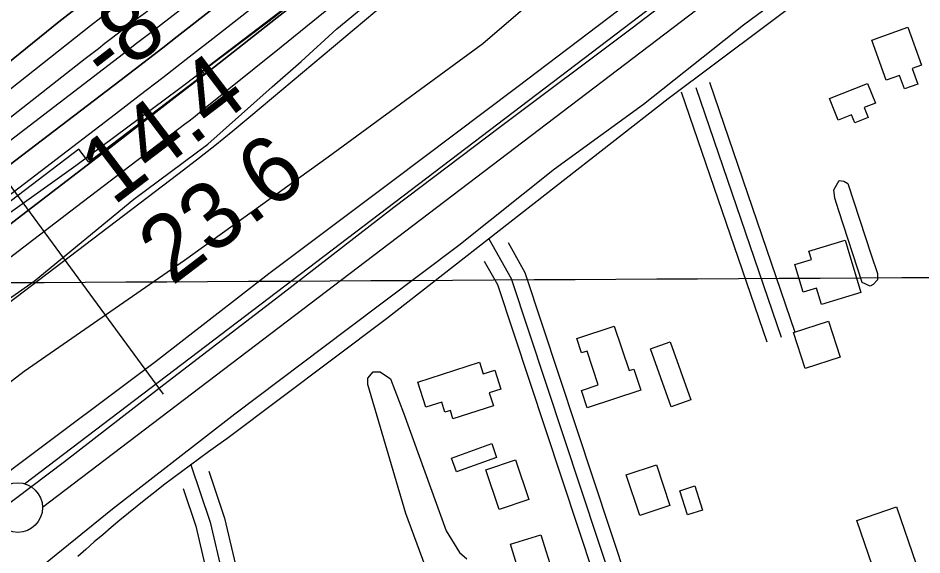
# Model space of a CAD drawing. Extents: x 3477039 to 3515015, y 546746 to 572297.
# Drawn here: x 3485494 to 3486406, y 557918 to 558459 of the extents above; entities that cross this region are included whole.
import ezdxf

# ---------------------------------------------------------------- set-up
doc = ezdxf.new("R2010")
doc.units = 0
for name, color, linetype in [('V-BLDG-OTLN', 7, 'Continuous'), ('V-FLOD-BASE', 7, 'Continuous'), ('V-GRID-MAJR', 7, 'Continuous'), ('V-LEVE-TOET', 7, 'Continuous'), ('V-RIVR-EDGE', 7, 'Continuous'), ('V-RIVR-RANG', 7, 'Continuous'), ('V-ROAD-CNTR', 7, 'Continuous'), ('V-RRAP-RVMT', 7, 'Continuous'), ('V-SITE-VEGE', 7, 'Continuous'), ('V-SURV-LINE', 7, 'Continuous'), ('V-TOPO-DPTH', 7, 'Continuous'), ('V-TOPO-MINR', 7, 'Continuous'), ('V-TOPO-WATR', 7, 'Continuous')]:
    doc.layers.add(name, color=color, linetype=linetype)

msp = doc.modelspace()

# ---------------------------------------------------------------- linework, layer by layer
at = {"layer": 'V-BLDG-OTLN'}
for points in [[(3486369.957, 558396.1240000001), (3486355.381, 558436.285), (3486391.738, 558449.481), (3486405.65, 558411.152), (3486396.268, 558407.751), (3486401.92, 558392.176), (3486388.285, 558387.226), (3486383.29, 558400.964)], [(3486321.491, 558355.77), (3486312.812, 558377.5160000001), (3486351.181, 558392.831), (3486359.0700000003, 558373.072), (3486347.816, 558368.581), (3486351.8510000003, 558358.474), (3486338.178, 558353.0160000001), (3486334.934, 558361.138)], [(3486328.518, 558234.785), (3486344.353, 558181.907), (3486304.515, 558169.978), (3486299.631, 558186.294), (3486286.159, 558182.26), (3486277.721, 558210.432), (3486294.39, 558215.4230000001), (3486291.879, 558223.814)], [(3486311.5500000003, 558153.131), (3486323.349, 558116.765), (3486288.289, 558105.39), (3486276.49, 558141.756)], [(3486095.558, 558148.177), (3486110.5470000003, 558103.305), (3486115.2, 558104.86), (3486122.264, 558083.716), (3486068.186, 558065.651), (3486062.307, 558083.257), (3486079.3910000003, 558088.965), (3486068.045, 558122.929), (3486062.571, 558121.1), (3486057.7460000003, 558135.545)], [(3486151.823, 558132.45), (3486172.765, 558073.867), (3486152.926, 558066.773), (3486131.982, 558125.358)], [(3485897.299, 558091.732), (3485959.634, 558111.692), (3485963.353, 558100.071), (3485974.937, 558103.78), (3485981.062, 558084.654), (3485969.338, 558080.902), (3485973.503, 558067.8910000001), (3485932.768, 558054.854), (3485930.145, 558063.044), (3485924.693, 558061.297), (3485921.429, 558071.496), (3485905.419, 558066.37)], [(3485931.202, 558015.116), (3485971.83, 558029.688), (3485976.813, 558015.79), (3485936.182, 558001.223)], [(3485979.508, 557963.263), (3485965.872, 558003.414), (3485995.693, 558013.541), (3486009.329, 557973.39)], [(3486138.113, 558008.417), (3486151.739, 557967.326), (3486121.273, 557957.225), (3486107.647, 557998.317)], [(3486169.487, 557957.807), (3486161.563, 557982.137), (3486176.741, 557987.079), (3486184.664, 557962.751)], [(3486360.215, 557894.276), (3486340.208, 557952.38), (3486380.265, 557966.171), (3486400.272, 557908.069)], [(3486021.543, 557937.829), (3486033.774, 557898.165), (3486002.904, 557888.6460000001), (3485990.682, 557928.312)]]:
    msp.add_lwpolyline(points, close=True, dxfattribs=at)
at = {"layer": 'V-FLOD-BASE'}
msp.add_lwpolyline([(3485220.787, 557762.28), (3485313.4450000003, 557835.871), (3485410.055, 557913.3200000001), (3485540.603, 558011.848), (3485641.119, 558089.25), (3485757.894, 558179.153), (3485873.19, 558268.095), (3485980.5870000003, 558349.323), (3486112.11, 558447.836), (3486241.982, 558547.054), (3486333.1520000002, 558618.709), (3486477.987, 558728.2930000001), (3486601.684, 558825.436), (3486746.98, 558932.575), (3486845.494, 559006.096), (3486925.815, 559068.507), (3486930.14, 559071.976)], dxfattribs=at)
at = {"layer": 'V-GRID-MAJR'}
msp.add_spline([(3481235.517, 558168.281), (3486509.202, 558197.813), (3491782.883, 558228.111), (3497056.56, 558259.177), (3502330.233, 558291.01), (3507603.9, 558323.61), (3512877.563, 558356.976), (3512877.5640000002, 558356.976)], degree=3, dxfattribs=at)
at = {"layer": 'V-LEVE-TOET'}
for points in [[(3486456.856, 558741.044), (3486355.8340000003, 558662.184), (3486242.5, 558574.192), (3486130.677, 558490.088), (3485997.166, 558388.669), (3485870.565, 558293.513), (3485746.923, 558200.763), (3485632.605, 558112.2980000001), (3485490.245, 558005.612), (3485361.161, 557907.0700000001), (3485234.9620000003, 557804.586), (3485177.745, 557755.471)], [(3485335.887, 557752.612), (3485450.333, 557851.817), (3485589.339, 557963.91), (3485712.531, 558059.5970000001), (3485825.836, 558145.1460000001), (3485938.64, 558229.724), (3486035.244, 558306.686), (3486124.875, 558372.013), (3486225.909, 558451.85), (3486325.894, 558525.8420000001), (3486405.715, 558587.383), (3486526.4020000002, 558677.726)]]:
    msp.add_lwpolyline(points, dxfattribs=at)
at = {"layer": 'V-RIVR-EDGE'}
msp.add_lwpolyline([(3484973.7005111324, 557889.9232543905), (3485095.7560789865, 557966.4632550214), (3485144.4668512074, 558000.5614253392), (3485203.3964736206, 558040.03726707), (3485266.562498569, 558093.3101459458), (3485326.7031578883, 558136.9852795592), (3485357.404241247, 558171.1279826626), (3485422.3549063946, 558217.7928556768), (3485552.2532678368, 558309.9219557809), (3485655.7003082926, 558387.1082965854), (3485747.1201075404, 558455.9198044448), (3485785.614998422, 558485.8409492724), (3485804.2947782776, 558514.0101112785), (3485847.6160036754, 558553.5245480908), (3485926.4052699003, 558612.7620615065), (3486012.425131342, 558682.7875751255), (3486092.425434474, 558746.2243804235), (3486167.6083096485, 558803.6698315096), (3486192.879766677, 558827.0200811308), (3486244.581762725, 558856.9085685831), (3486295.1009259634, 558894.0039004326), (3486331.1663209, 558912.5248466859), (3486365.4574666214, 558941.8560595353), (3486427.9994177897, 558985.5252554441)], dxfattribs=at)
at = {"layer": 'V-RIVR-RANG'}
msp.add_line((3485640.506, 558079.665), (3485166.779, 558724.339), dxfattribs=at)
at = {"layer": 'V-ROAD-CNTR'}
for points in [[(3486849.637262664, 558906.3111610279), (3486444.0350738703, 558597.298779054), (3486149.756662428, 558377.358218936), (3485865.7942303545, 558155.6586623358), (3485704.6215527, 558034.4879046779)], [(3486849.637262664, 558906.3111610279), (3486444.0350738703, 558597.298779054), (3486149.756662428, 558377.358218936), (3485865.7942303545, 558155.6586623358), (3485704.6215527, 558034.4879046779)], [(3486177.7036065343, 558388.815196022), (3486263.8684342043, 558136.895699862)], [(3486278.061405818, 558141.7496901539), (3486191.896578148, 558393.6691863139)], [(3486249.67546259, 558132.04170957), (3486163.51063492, 558383.96120573)], [(3485968.967024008, 558236.2095012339), (3485991.367979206, 558196.078581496), (3486184.746592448, 557612.9537477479)], [(3485988.329985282, 558232.29650906), (3486005.157951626, 558202.148569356), (3486264.539835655, 557419.997644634)], [(3485964.400033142, 558213.615546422), (3485977.5780067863, 558190.0085936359), (3486236.7217953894, 557408.5677933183)], [(3485704.6215527, 558034.4879046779), (3485695.357571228, 558028.00691764), (3485686.1405896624, 558021.4609307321), (3485676.969608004, 558014.848943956), (3485667.8456262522, 558008.1729573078), (3485658.7686444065, 558001.432970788), (3485649.7396624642, 557994.6279843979), (3485640.759680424, 557987.7599981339), (3485631.827698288, 557980.828011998), (3485622.9457160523, 557973.8340259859), (3485614.1137337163, 557966.776040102), (3485605.3307512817, 557959.6570543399), (3485596.599768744, 557952.4750687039), (3485587.918786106, 557945.23208319), (3485579.289803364, 557937.9270978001), (3485570.7128205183, 557930.56211253), (3485562.1878375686, 557923.1361273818), (3485554.064853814, 557915.9611417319)], [(3485704.6215527, 558034.4889046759), (3485695.357571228, 558028.00691764), (3485686.1405896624, 558021.4609307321), (3485676.969608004, 558014.849943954), (3485667.8456262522, 558008.1729573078), (3485658.7686444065, 558001.432970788), (3485649.7396624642, 557994.6279843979), (3485640.759680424, 557987.7599981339), (3485631.8286982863, 557980.829011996), (3485622.9457160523, 557973.8340259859), (3485614.1137337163, 557966.7770400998), (3485605.3307512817, 557959.6570543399), (3485596.599768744, 557952.4750687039), (3485587.918786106, 557945.23208319), (3485579.289803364, 557937.9270978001), (3485570.7128205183, 557930.5611125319), (3485562.1878375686, 557923.1361273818), (3485554.0658538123, 557915.9611417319)], [(3485668.0516258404, 558009.3519549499), (3485687.683586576, 557950.6250724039), (3485700.169561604, 557897.5091786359), (3485765.04643185, 557729.8115140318)], [(3485686.3345892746, 558001.972969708), (3485702.127557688, 557954.728064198), (3485714.533532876, 557901.9531697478), (3485778.280405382, 557737.1774993)], [(3485660.4966409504, 557984.64200437), (3485673.239615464, 557946.5220806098), (3485685.805590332, 557893.0651875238), (3485750.543460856, 557725.725522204)]]:
    msp.add_lwpolyline(points, dxfattribs=at)
at = {"layer": 'V-RRAP-RVMT'}
for p, q in [((3485780.513000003, 558482.2190000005), (3485679.5470000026, 558405.2880000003)), ((3485681.922000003, 558402.1810000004), (3485565.2880000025, 558313.3600000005)), ((3485679.5470000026, 558405.2880000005), (3485681.922000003, 558402.1810000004)), ((3485555.171000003, 558326.6270000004), (3485448.388000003, 558245.3440000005)), ((3485565.2880000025, 558313.3600000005), (3485555.1710000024, 558326.6270000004))]:
    msp.add_line(p, q, dxfattribs=at)
at = {"layer": 'V-SITE-VEGE'}
for points in [[(3485384.836, 558105.931), (3485510.129, 558193.522), (3485610.745, 558276.134), (3485685.251, 558331.51), (3485750.4080000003, 558389.339), (3485779.431, 558414.781), (3485815.574, 558447.758), (3485853.4620000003, 558479.541), (3485882.488, 558505.567), (3485924.519, 558540.819), (3485989, 558591.0380000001), (3486069.481, 558655.72), (3486113.861, 558691.53), (3486156.4450000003, 558723.843), (3486186.5810000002, 558744.581), (3486217.897, 558765.893), (3486249.213, 558787.206), (3486301.771, 558820.572), (3486348.971, 558846.971), (3486376.1580000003, 558865.987), (3486430.592, 558909.294)], [(3486421.133, 558784.22), (3486273.99, 558672.86), (3486081.279, 558534.497), (3485962.852, 558432.759), (3485806.767, 558318.575), (3485661.935, 558214.219), (3485500.018, 558102.449), (3485360.424, 557995.101), (3485197.174, 557859.902), (3485053.339, 557740.885)], [(3485935.775, 557822.737), (3485885.241, 557959.31), (3485846.937, 558089.291), (3485847.0130000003, 558095.738), (3485852.364, 558102.1190000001), (3485859.397, 558102.035), (3485869.858, 558094.878), (3485882.932, 558060.729), (3485926.059, 557941.829), (3485939.2770000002, 557919.987), (3485946.8200000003, 557913.449)]]:
    msp.add_lwpolyline(points, dxfattribs=at)
msp.add_lwpolyline([(3486331.107, 558291.8150000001), (3486354.865, 558220.031), (3486361.0870000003, 558201.202), (3486361.011, 558194.755), (3486356.8540000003, 558190.116), (3486353.903, 558188.393), (3486345.742, 558192.006), (3486321.989, 558264.378), (3486318.038, 558277.318), (3486316.965, 558285.536), (3486322.3510000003, 558294.846), (3486327.031, 558294.207)], close=True, dxfattribs=at)
at = {"layer": 'V-SURV-LINE'}
for points in [[(3485500.4152474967, 557989.3252878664), (3486931.8275682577, 559077.3327552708)], [(3485500.4152474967, 557989.3252878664), (3486931.8275682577, 559077.3327552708)], [(3486949.988792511, 559053.4545221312), (3485518.5764717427, 557965.4470547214)], [(3486949.988792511, 559053.4545221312), (3485518.5764717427, 557965.4470547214)]]:
    msp.add_lwpolyline(points, dxfattribs=at)
msp.add_circle((3485493.58328, 557965.29112), 25, dxfattribs=at)
at = {"layer": 'V-TOPO-DPTH'}
for points in [[(3486406.5369523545, 559086.2467503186), (3486383.8031756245, 559069.6782708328), (3486361.034165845, 559053.1579736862), (3486145.3265128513, 558897.1723854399), (3486050.142688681, 558828.4235087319), (3485954.907207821, 558759.7463503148), (3485859.594241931, 558691.1767693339), (3485764.229619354, 558622.6789066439), (3485613.456954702, 558514.5119110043), (3485593.5658925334, 558499.9857861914), (3485573.842680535, 558485.2390752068), (3485554.37124379, 558470.1614849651), (3485535.0676572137, 558454.8633085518), (3485362.7943981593, 558315.9520715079), (3485283.5021947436, 558251.7657228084), (3485204.3739383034, 558187.3786742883), (3485125.4916023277, 558122.6905760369), (3485046.7732133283, 558057.801777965), (3484929.913427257, 557961.0979050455)], [(3486406.5369523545, 559086.2467503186), (3486383.8031756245, 559069.6782708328), (3486361.034165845, 559053.1579736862), (3486145.3265128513, 558897.1723854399), (3486050.142688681, 558828.4235087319), (3485954.907207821, 558759.7463503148), (3485859.594241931, 558691.1767693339), (3485764.229619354, 558622.6789066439), (3485613.456954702, 558514.5119110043), (3485593.5658925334, 558499.9857861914), (3485573.842680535, 558485.2390752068), (3485554.37124379, 558470.1614849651), (3485535.0676572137, 558454.8633085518), (3485362.7943981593, 558315.9520715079), (3485283.5021947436, 558251.7657228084), (3485204.3739383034, 558187.3786742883), (3485125.4916023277, 558122.6905760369), (3485046.7732133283, 558057.801777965), (3484929.913427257, 557961.0979050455)], [(3484926.1317404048, 557919.1436922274), (3485561.599322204, 558417.7805691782), (3485568.2547738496, 558422.9878895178), (3485574.9199193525, 558428.1827363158), (3485581.599605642, 558433.3588728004), (3485588.288985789, 558438.522535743), (3485599.506482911, 558447.1564683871), (3485600.5954168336, 558447.9924576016), (3485602.778099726, 558449.6581264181), (3485603.871848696, 558450.4878060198), (3485615.445363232, 558459.2445003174), (3485622.3292964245, 558464.4479992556), (3485629.216423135, 558469.647263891), (3485636.1083401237, 558474.8401770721), (3485643.00345063, 558480.0288559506), (3486408.369943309, 559055.426768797)], [(3484926.1317404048, 557919.1436922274), (3485561.599322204, 558417.7805691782), (3485568.2547738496, 558422.9878895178), (3485574.9199193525, 558428.1827363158), (3485581.599605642, 558433.3588728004), (3485588.288985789, 558438.522535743), (3485599.506482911, 558447.1564683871), (3485600.5954168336, 558447.9924576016), (3485602.778099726, 558449.6581264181), (3485603.871848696, 558450.4878060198), (3485615.445363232, 558459.2445003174), (3485622.3292964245, 558464.4479992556), (3485629.216423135, 558469.647263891), (3485636.1083401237, 558474.8401770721), (3485643.00345063, 558480.0288559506), (3486408.369943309, 559055.426768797)], [(3486411.8046514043, 559029.2929887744), (3486399.1361996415, 559019.4920800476), (3486386.474361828, 559009.6826430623), (3486373.8224449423, 558999.8604136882), (3486361.1771420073, 558990.0296560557), (3485654.4756767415, 558440.0500130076), (3485640.01251362, 558428.8305272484), (3485625.5260810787, 558417.6412652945), (3485611.0047444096, 558406.4973390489), (3485596.460138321, 558395.3836366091), (3484986.2933967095, 557930.6567506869), (3484976.089441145, 557922.8533714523), (3484965.9059987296, 557915.023421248), (3484955.753326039, 557907.1536145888), (3484945.6211664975, 557899.2572369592), (3484935.5348757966, 557891.3029714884)], [(3484935.5348757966, 557891.3029714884), (3484945.6211664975, 557899.2572369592), (3484955.753326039, 557907.1536145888), (3484965.9059987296, 557915.023421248), (3484976.089441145, 557922.8533714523), (3484986.2933967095, 557930.6567506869), (3485596.460138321, 558395.3836366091), (3485611.0047444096, 558406.4973390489), (3485625.5260810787, 558417.6412652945), (3485640.01251362, 558428.8305272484), (3485654.4756767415, 558440.0500130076), (3486361.1771420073, 558990.0296560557), (3486373.8224449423, 558999.8604136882), (3486386.474361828, 559009.6826430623), (3486399.1361996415, 559019.4920800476), (3486411.8046514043, 559029.2929887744)], [(3486427.9245951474, 558982.7838401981), (3485958.2452295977, 558617.5077353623), (3485907.516953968, 558578.0143049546), (3485856.81545595, 558538.486563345), (3485806.15412435, 558498.907354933), (3485755.5195703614, 558459.2938353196), (3485720.3254455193, 558431.7311876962), (3485687.266938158, 558405.9263175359), (3485654.153633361, 558380.1921911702), (3485620.9581324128, 558354.5641804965), (3485587.7078340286, 558329.0069136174), (3485573.5558707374, 558318.1652355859), (3485533.2185438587, 558287.2012217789), (3485492.9212862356, 558256.1852524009), (3485452.6841324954, 558225.0913496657), (3485412.4870480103, 558193.9454913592), (3484992.117053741, 557867.5792129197), (3484975.5852454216, 557854.6727209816), (3484959.1001799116, 557841.7071264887), (3484942.685228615, 557828.6528781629), (3484926.3170201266, 557815.5395272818)]]:
    msp.add_lwpolyline(points, dxfattribs=at)
at = {"layer": 'V-TOPO-MINR'}
for points in [[(3484929.913427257, 557961.0979050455), (3485046.7732133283, 558057.801777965), (3485125.4916023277, 558122.6905760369), (3485204.3739383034, 558187.3786742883), (3485283.5021947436, 558251.7657228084), (3485362.7943981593, 558315.9520715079), (3485535.0676572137, 558454.8633085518), (3485554.37124379, 558470.1614849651), (3485573.842680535, 558485.2390752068), (3485593.5658925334, 558499.9857861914), (3485613.456954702, 558514.5119110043), (3485764.229619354, 558622.6789066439), (3485859.594241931, 558691.1767693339), (3485954.907207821, 558759.7463503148), (3486050.142688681, 558828.4235087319), (3486145.3265128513, 558897.1723854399), (3486361.034165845, 559053.1579736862), (3486383.8031756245, 559069.6782708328), (3486406.5369523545, 559086.2467503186)], [(3484928.0417643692, 557939.1337904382), (3485260.2950822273, 558207.1577763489), (3485314.5971418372, 558250.818523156), (3485368.9923674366, 558294.3625024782), (3485423.52734202, 558337.7313305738), (3485478.1554825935, 558380.9833911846), (3485567.1333432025, 558451.199526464), (3485577.382515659, 558459.2033351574), (3485587.68512335, 558467.1370185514), (3485598.067883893, 558474.9655139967), (3485608.504079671, 558482.7238841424), (3485700.117000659, 558550.1091953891), (3485756.4038141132, 558591.5020758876), (3485812.6960557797, 558632.8875714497), (3485868.9964397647, 558674.2619896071), (3485925.302251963, 558715.6290228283), (3486391.0724538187, 559057.7528295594), (3486403.186332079, 559066.6471639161), (3486415.302571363, 559075.538279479)], [(3484924.1724763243, 557901.5901913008), (3485070.5370111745, 558015.4786678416), (3485147.9209409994, 558075.5515672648), (3485225.395362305, 558135.5072598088), (3485303.0055208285, 558195.287142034), (3485380.706170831, 558254.9498173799), (3485600.219586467, 558423.1086193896), (3485606.878701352, 558428.2160213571), (3485613.5338344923, 558433.3286001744), (3485620.182995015, 558438.4489442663), (3485626.828173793, 558443.5744652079), (3485924.0571200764, 558673.1081972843), (3486007.9628385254, 558737.7269291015), (3486091.9821239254, 558802.1972514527), (3486176.171759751, 558866.4449596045), (3486260.474962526, 558930.5442582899), (3486422.843107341, 559053.6608682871)], [(3484926.1317404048, 557919.1436922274), (3485561.599322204, 558417.7805691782), (3485568.2547738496, 558422.9878895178), (3485574.9199193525, 558428.1827363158), (3485581.599605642, 558433.3588728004), (3485588.288985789, 558438.522535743), (3485599.506482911, 558447.1564683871), (3485600.5954168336, 558447.9924576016), (3485602.778099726, 558449.6581264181), (3485603.871848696, 558450.4878060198), (3485615.445363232, 558459.2445003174), (3485622.3292964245, 558464.4479992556), (3485629.216423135, 558469.647263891), (3485636.1083401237, 558474.8401770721), (3485643.00345063, 558480.0288559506), (3486408.369943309, 559055.426768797)], [(3484917.0531561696, 557840.2317912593), (3484943.2843164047, 557861.2764878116), (3484969.6433614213, 557882.1607825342), (3484996.0876629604, 557902.938142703), (3485088.631704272, 557975.1948236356), (3485161.5015487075, 558031.9043327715), (3485234.4908228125, 558088.4592006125), (3485307.6592414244, 558144.7821065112), (3485380.947089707, 558200.9503711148), (3485592.064419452, 558362.2207926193), (3485615.971942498, 558380.5431929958), (3485639.8408153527, 558398.915643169), (3485663.6517129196, 558417.3631680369), (3485687.423960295, 558435.8607427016), (3485966.030005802, 558653.3538208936), (3486046.898304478, 558716.4175848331), (3486127.809105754, 558779.426713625), (3486208.783660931, 558842.3538896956), (3486289.800718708, 558905.2264306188), (3486394.7455890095, 558986.5828407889), (3486423.4088746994, 559008.621125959)], [(3484926.3170201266, 557815.5395272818), (3484942.685228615, 557828.6528781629), (3484959.1001799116, 557841.7071264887), (3484975.5852454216, 557854.6727209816), (3484992.117053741, 557867.5792129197), (3485412.4870480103, 558193.9454913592), (3485452.6841324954, 558225.0913496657), (3485492.9212862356, 558256.1852524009), (3485533.2185438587, 558287.2012217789), (3485573.5558707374, 558318.1652355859), (3485587.7078340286, 558329.0069136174), (3485620.9581324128, 558354.5641804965), (3485654.153633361, 558380.1921911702), (3485687.266938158, 558405.9263175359), (3485720.3254455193, 558431.7311876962), (3485755.5195703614, 558459.2938353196), (3485806.15412435, 558498.907354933), (3485856.81545595, 558538.486563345), (3485907.516953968, 558578.0143049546), (3485958.2452295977, 558617.5077353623), (3486427.9245951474, 558982.7838401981)], [(3484859.8388391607, 557734.0416787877), (3484957.6330307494, 557812.242987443), (3484965.330035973, 557818.3596912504), (3484973.0515812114, 557824.4450617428), (3484980.8099364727, 557830.4834322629), (3484988.592831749, 557836.4904694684), (3485317.3215010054, 558088.6226909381), (3485376.1530480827, 558133.6957982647), (3485435.016849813, 558178.7266957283), (3485493.929033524, 558223.6942783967), (3485552.873471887, 558268.6196512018), (3485661.9938477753, 558351.6946546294), (3485666.3879814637, 558355.0691273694), (3485670.7630411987, 558358.4679416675), (3485675.1094900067, 558361.903268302), (3485679.436864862, 558365.3629364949), (3485759.4255771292, 558429.8634238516), (3485803.811462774, 558465.4928067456), (3485848.3019602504, 558500.9904781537), (3485892.949375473, 558536.2905823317), (3485937.7014025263, 558571.4589750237), (3486458.9887105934, 558979.2470668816)], [(3484921.9233475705, 557748.0177978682), (3484956.585517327, 557774.9604160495), (3484991.4732409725, 557801.6037319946), (3485026.6992954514, 557827.7980945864), (3485062.1509038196, 557853.6931549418), (3485097.6733122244, 557879.4966804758), (3485133.0644984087, 557905.4775521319), (3485168.2588512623, 557931.7244429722), (3485203.321981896, 557958.148679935), (3485655.1886163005, 558301.361725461), (3485673.819872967, 558315.7271099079), (3485692.3093207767, 558330.2701206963), (3485710.5860553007, 558345.0795709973), (3485728.7209809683, 558360.0666476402), (3486093.6980840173, 558666.1697803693), (3486158.8262535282, 558720.338298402), (3486224.2475010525, 558774.1474952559), (3486290.1083655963, 558827.4177103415), (3486356.262308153, 558880.328604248), (3486478.2196185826, 558977.0535200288)]]:
    msp.add_lwpolyline(points, dxfattribs=at)
at = {"layer": 'V-TOPO-WATR'}
msp.add_lwpolyline([(3484935.5348757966, 557891.3029714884), (3484945.6211664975, 557899.2572369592), (3484955.753326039, 557907.1536145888), (3484965.9059987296, 557915.023421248), (3484976.089441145, 557922.8533714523), (3484986.2933967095, 557930.6567506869), (3485596.460138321, 558395.3836366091), (3485611.0047444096, 558406.4973390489), (3485625.5260810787, 558417.6412652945), (3485640.01251362, 558428.8305272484), (3485654.4756767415, 558440.0500130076), (3486361.1771420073, 558990.0296560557), (3486373.8224449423, 558999.8604136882), (3486386.474361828, 559009.6826430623), (3486399.1361996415, 559019.4920800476), (3486411.8046514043, 559029.2929887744)], dxfattribs=at)

# ---------------------------------------------------------------- texts
at = {"layer": 'V-RIVR-RANG'}
for s, height, rotation, p in [('-8', 67.00000000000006, 37.54052777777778, (3485584.227679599, 558389.709732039)), ('14.4', 67, 37.25832571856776, (3485589.8876002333, 558268.6822776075)), ('23.6', 67, 37.25832571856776, (3485649.1539794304, 558188.121414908))]:
    msp.add_text(s, height=height, rotation=rotation, dxfattribs=at).set_placement(p)

doc.saveas('drawing.dxf')
